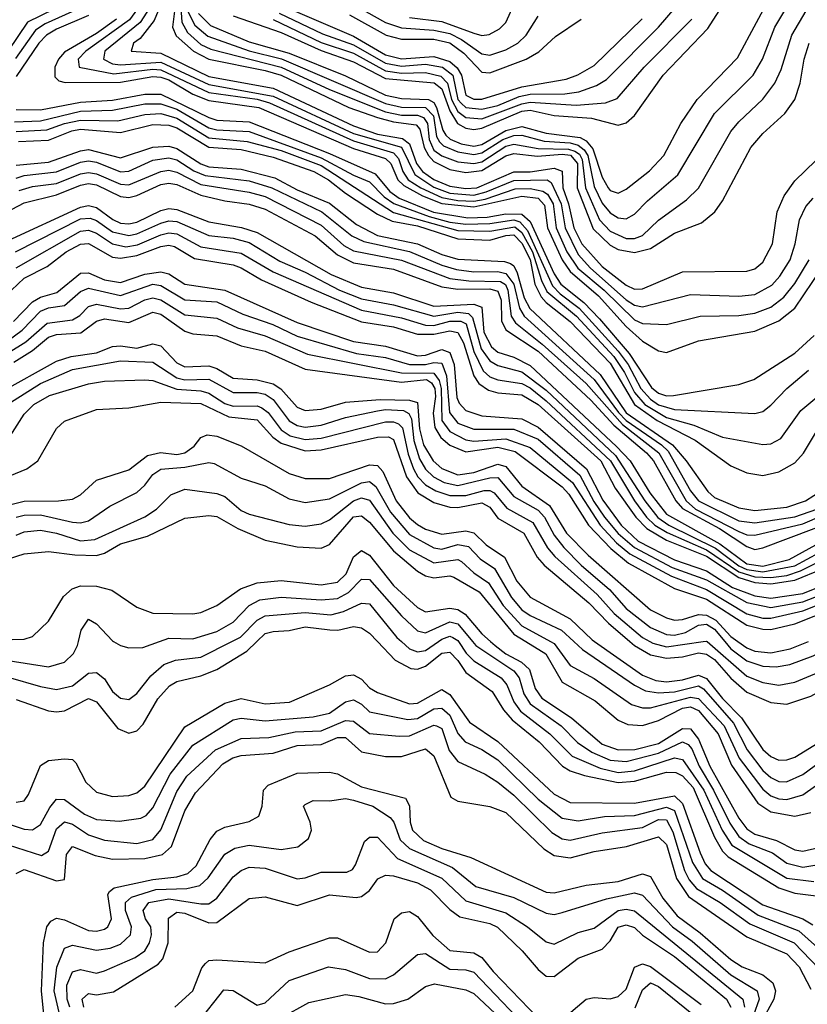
# Model space of a CAD drawing. Header units: inches. Extents: x 501365 to 657855, y 482276 to 547543.
# Tile 600 of 656: x 602758 to 604721, y 509097 to 511548. Entities that reach past the tile are written whole.
import ezdxf

# ---------------------------------------------------------------- set-up
doc = ezdxf.new("R2010")
doc.units = ezdxf.units.IN
doc.header["$MEASUREMENT"] = 0
doc.layers.add('A6500', color=7, linetype='Continuous')
doc.layers.add('A6501', color=7, linetype='Continuous')

msp = doc.modelspace()

# ---------------------------------------------------------------- linework, layer by layer
at = {"layer": 'A6500', "color": 5}
for points, elevation in [([(602730, 509953), (602830, 509937.4), (602870, 509948.9), (602892.6, 509970), (602902.6, 509990), (602904.9, 510000)], 3560), ([(602730, 509911.3), (602810, 509887.8), (602850, 509880.7), (602890, 509889.5), (602930, 509921.4), (602950, 509923.2), (602970, 509907.5), (602990, 509875.3), (603010, 509859.4), (603030, 509855.4), (603050, 509870.7), (603085.6, 509914.4), (603117.4, 509942.6), (603146.4, 509953.6), (603210, 509960.8), (603287.2, 510000)], 3540), ([(602750, 509855.5), (602830, 509827.8), (602850, 509824.8), (602870, 509827.2), (602930, 509857.8), (602950, 509850.1), (603003.2, 509783.2), (603030, 509772.1), (603050, 509778.1), (603066.1, 509793.9), (603102.6, 509857.4), (603131.8, 509890), (603150, 509900.5), (603210, 509914.6), (603249.6, 509930.4), (603324.1, 509975.9), (603349.3, 510000)], 3520), ([(602992.6, 510000), (603010, 509990.2), (603030, 509984.4), (603065, 509985), (603107.2, 510000)], 3560), ([(603649.9, 510000), (603693.8, 509953.8), (603733.1, 509933.1), (603750, 509931.3), (603770, 509939), (603810, 509970.7), (603830, 509973.2), (603850, 509952.9), (603870, 509922.8), (603935.9, 509875.9), (603963.8, 509830), (603985.2, 509805.2), (604052.5, 509750), (604111, 509690), (604130, 509678.3), (604166.2, 509666.2), (604250, 509648.8), (604290, 509652.4), (604370, 509674.5), (604393.7, 509673.7), (604410, 509665.4), (604436.8, 509636.8), (604490, 509513.3), (604510, 509478.1), (604524.1, 509464.1), (604650, 509386.4), (604690, 509373.8), (604770, 509363.3)], 3520), ([(603709.8, 510000), (603730, 509982.2), (603750, 509974.8), (603770, 509977.9), (603801.7, 510000)], 3540), ([(603851.7, 510000), (603871.1, 509971.1), (603890, 509952.1), (603957.8, 509910), (603972.6, 509892.6), (603989.5, 509850), (604006.4, 509826.4), (604079.7, 509770), (604134.7, 509714.7), (604204.5, 509684.5), (604250, 509673.7), (604290, 509678.5), (604390, 509710.7), (604410, 509706), (604463, 509630), (604508.8, 509530), (604533, 509493), (604670, 509410.8), (604737.6, 509402.4)], 3540), ([(603886.6, 510000), (603894.9, 509990), (603990, 509926.8), (604003.1, 509910), (604014.8, 509870), (604030, 509845), (604107.7, 509790), (604148.3, 509748.3), (604184.3, 509724.3), (604230, 509705), (604270, 509701), (604350, 509721.9), (604410, 509750.7), (604423.7, 509743.7), (604433.2, 509733.2), (604451.1, 509690), (604487.5, 509630), (604527.6, 509547.6), (604550, 509514.7), (604576.1, 509496.1), (604634.1, 509474.1), (604670, 509448.5), (604710, 509438.4), (604750, 509445.1)], 3560), ([(603931.6, 510000), (603942.8, 509990), (603969.4, 509969.4), (604008.7, 509948.7), (604028.9, 509930), (604043.1, 509883.1), (604059.3, 509859.3), (604133.6, 509810), (604210, 509744.8), (604250, 509730), (604291.2, 509731.2), (604350, 509746.3), (604410, 509783.7), (604430, 509782.5), (604450, 509756.8), (604477.8, 509690), (604550, 509560.2), (604570, 509533.8), (604590, 509520.7), (604644.3, 509504.3), (604690, 509481.2), (604710, 509478), (604750, 509487.4)], 3580), ([(604019.7, 510000), (604069.3, 509969.3), (604110, 509899), (604192.7, 509852.7), (604250, 509804.6), (604273.6, 509793.6), (604310, 509791), (604350, 509803.4), (604410, 509834.5), (604430, 509837.5), (604450, 509828.5), (604498.6, 509770), (604532.2, 509692.2), (604597.7, 509597.7), (604630, 509575.7), (604690, 509565), (604730, 509574.2)], 3620), ([(604081, 510000), (604090, 509995.1), (604130, 509940.3), (604190, 509908), (604283.1, 509843.1), (604310, 509834.9), (604330, 509835), (604430, 509861.5), (604450, 509858.5), (604513.5, 509790), (604551.4, 509710), (604610, 509632.4), (604630, 509616), (604650, 509608.1), (604670, 509606.5), (604710, 509618.7), (604798.9, 509681.1), (604990, 509777.2), (605110, 509807.6), (605273.4, 509866.6), (605311.2, 509890), (605422.9, 509990), (605427.3, 510000)], 3640), ([(604139, 510000), (604160.4, 509980.4), (604290, 509891), (604317.5, 509877.5), (604350, 509871.9), (604390, 509874.9), (604450, 509889.4), (604462, 509882), (604536.7, 509796.7), (604571.1, 509730), (604610, 509679.2), (604630, 509661.2), (604650, 509651.5), (604669.2, 509650.8), (604710, 509668.6), (604770, 509713.2), (604850, 509750), (604990, 509823.9), (605210, 509875.8), (605250.6, 509890), (605273.2, 509910), (605328.7, 510000)], 3660), ([(604191.1, 510000), (604310, 509915.9), (604343.4, 509903.4), (604370, 509900.1), (604410, 509904.4), (604450, 509916.1), (604470, 509908.3), (604510, 509858.1), (604557.1, 509810), (604610, 509731.4), (604630, 509713.6), (604650, 509704.8), (604670, 509705.1), (604690, 509712.3), (604770, 509761.5)], 3680), ([(604278.7, 510000), (604290.3, 509990), (604330, 509967.1), (604370, 509958.3), (604410, 509961.6), (604450, 509971.5), (604470, 509968.4), (604490, 509955.6), (604530, 509908.8), (604570, 509874.2), (604630, 509847.9), (604670, 509844.3), (604730, 509863.7), (604850, 509931.5), (604930, 509958.5), (604990, 509995.2), (605000.2, 510000)], 3720), ([(604328.2, 510000), (604335.7, 509995.7), (604370, 509986.8), (604461.7, 510000)], 3740), ([(604471.4, 510000), (604570, 509913.8), (604610, 509898.1), (604650, 509891.4), (604690, 509898.7), (604750, 509923.9), (604888.4, 510000)], 3740), ([(604515.3, 510000), (604530, 509982.2), (604570, 509951.7), (604610, 509938.8), (604643, 509937), (604677, 509943), (604735.7, 509964.3), (604801.1, 510000)], 3760), ([(604547.9, 510000), (604570, 509984.2), (604590, 509976.3), (604630, 509972), (604678.3, 509981.7), (604724.3, 510000)], 3780), ([(602750, 509599.7), (602770, 509603.4), (602780.7, 509619.3), (602810, 509691.5), (602830, 509704), (602870, 509708.2), (602890, 509706.1), (602898.2, 509698.2), (602923.4, 509650), (602950, 509625), (602990, 509614.2), (603030, 509616.4), (603050, 509623.4), (603070, 509639.7), (603170, 509787.4), (603270, 509846.8), (603310, 509857.9), (603370, 509845.2), (603430.8, 509849.2), (603530, 509891.9), (603570, 509914.8), (603590, 509917.3), (603610, 509906.5), (603630, 509884.9), (603650, 509873.2), (603730, 509845.1), (603750, 509846.4), (603810, 509880.4), (603816.8, 509876.8), (603830, 509868.1), (603878.9, 509798.9), (603950, 509751.4), (604090, 509620.2), (604130, 509599), (604290, 509598), (604390, 509615.6), (604410, 509596.5), (604453.7, 509473.7), (604466.5, 509446.5), (604480.4, 509430), (604610, 509344.1), (604710, 509309.5), (604734.8, 509294.8)], 3480), ([(602710, 509552.9), (602770, 509532.9), (602790, 509531.1), (602810, 509544.4), (602833.2, 509586.9), (602850, 509607.3), (602870, 509607), (602920.3, 509570), (602950, 509557.2), (603007, 509553), (603060.1, 509559.9), (603073.2, 509566.8), (603090, 509585.6), (603133.1, 509670), (603190, 509741.9), (603290, 509805.3), (603310, 509809.5), (603370, 509802.6), (603490, 509812.3), (603530, 509821.4), (603570, 509850.1), (603590, 509854.7), (603610, 509843.8), (603630, 509824.6), (603725.9, 509805.9), (603750, 509808.2), (603790, 509832.5), (603810, 509834.2), (603830, 509816.6), (603850, 509770.8), (603868.1, 509750), (603910, 509731.3), (603950, 509705.3), (604050, 509607.4), (604110, 509560.4), (604150, 509554), (604215.3, 509564.7), (604290, 509567.3), (604370, 509587.4), (604390, 509579.4), (604435, 509450), (604459.8, 509410), (604510, 509381.3), (604598.9, 509318.9), (604699.5, 509279.5), (604770, 509217.5)], 3460), ([(602730, 509493.5), (602812.7, 509467.3), (602830, 509478), (602850, 509533.7), (602870, 509551.1), (602890, 509545.3), (602930, 509518.4), (602970, 509505.8), (603050, 509497.5), (603090, 509507.3), (603110, 509531.4), (603150, 509626.7), (603175, 509665), (603246.4, 509730), (603310, 509758.8), (603378.9, 509761.1), (603444.5, 509775.5), (603510, 509777.8), (603570, 509803.7), (603590, 509801.6), (603630, 509771.1), (603704.1, 509764.1), (603730, 509765.5), (603790, 509792.1), (603797.4, 509790), (603810, 509783.4), (603828.6, 509728.6), (603850, 509701.5), (603918.5, 509670), (603950, 509649.7), (603990, 509617.2), (604084.7, 509524.7), (604110, 509508.5), (604130, 509505.5), (604210, 509523.6), (604310, 509536.6), (604350, 509557), (604370, 509555.9), (604386, 509526), (604414.6, 509430), (604426.4, 509406.4), (604445, 509385), (604503.8, 509350), (604577.4, 509297.4), (604688.2, 509250), (604750, 509185.6)], 3440), ([(602750, 509422.7), (602770, 509432.2), (602850, 509404.3), (602870, 509407.7), (602875.5, 509470), (602890, 509490.1), (602946.9, 509466.9), (602990, 509458.3), (603070, 509460.2), (603114.7, 509470), (603136.5, 509490), (603170, 509578.9), (603196.5, 509623.5), (603264.6, 509695.5), (603289.7, 509710.3), (603310, 509715.9), (603390, 509722), (603450, 509741.5), (603510, 509743.4), (603550, 509760.8), (603570, 509761.3), (603610, 509725.7), (603670, 509713.4), (603710, 509713.5), (603770, 509732.6), (603790, 509715.5), (603832.7, 509612.7), (603850, 509602.5), (603930, 509589.4), (603970, 509574.1), (604064.2, 509484.2), (604090, 509466.9), (604130, 509461.6), (604190, 509477.5), (604270.1, 509490.1), (604350, 509514.1), (604370, 509494.5), (604395, 509410), (604425.3, 509365.3), (604570, 509264.6), (604670, 509222.3), (604700.6, 509190), (604730, 509134.2)], 3420), ([(602821.9, 509038.1), (602812.9, 509130), (602817.6, 509250), (602826.5, 509290), (602836.4, 509303.6), (602850, 509311.1), (602870, 509306.9), (602930, 509280.7), (602950, 509278.8), (602970, 509283.9), (602978.3, 509290), (602987.5, 509310), (602977.8, 509370), (602982.2, 509377.8), (602993.6, 509386.4), (603090, 509407.3), (603150, 509413.9), (603177.4, 509422.6), (603198.2, 509441.8), (603233.1, 509506.9), (603250, 509527.5), (603270, 509537.6), (603330, 509552.1), (603354.5, 509565.5), (603362.7, 509590), (603366.3, 509630), (603377.6, 509642.4), (603450, 509672.5), (603530, 509674.6), (603550, 509670.3), (603610, 509638), (603719.5, 509610), (603730, 509591.3), (603731.3, 509550), (603736.9, 509530), (603764.6, 509504.6), (603810, 509484.6), (603882.3, 509462.3), (604070, 509375.7), (604090, 509374.5), (604170, 509393.5), (604250, 509402.4), (604310, 509422), (604330, 509414.6), (604360.8, 509360.8), (604396.8, 509316.8), (604454.4, 509274.4), (604530, 509208.1), (604558.5, 509190), (604610.1, 509170), (604635.1, 509150), (604642, 509130), (604637.8, 509110), (604606.5, 509053.5)], 3380), ([(602856.5, 509076.5), (602844.6, 509130), (602850.9, 509189.1), (602870, 509236.5), (602890, 509244), (602950, 509231.2), (602983.7, 509236.3), (603010, 509246.6), (603034.2, 509270), (603037.2, 509290), (603022, 509330), (603021.7, 509350), (603036.7, 509363.3), (603097.6, 509382.4), (603175.2, 509384.8), (603207.7, 509392.3), (603228, 509412), (603269.2, 509470.8), (603294.2, 509485.8), (603330, 509493.1), (603410, 509482.3), (603451.3, 509488.7), (603478.3, 509510), (603485.4, 509530), (603482.3, 509550), (603465.7, 509590), (603470, 509594.6), (603490, 509604.4), (603530, 509603), (603570, 509608.9), (603590, 509605.3), (603638.3, 509590), (603681.9, 509561.9), (603690.7, 509550.7), (603706.7, 509506.7), (603730, 509484.4), (603837.2, 509437.2), (603894.7, 509390), (603990, 509362.4), (604070, 509323.4), (604090, 509320.8), (604110, 509325.1), (604220.4, 509359.6), (604290, 509374.7), (604310, 509368.7), (604384.9, 509290), (604433.8, 509253.8), (604530, 509170.2), (604596.4, 509130), (604600.6, 509110), (604572.5, 509030)], 3360), ([(602883.4, 509090), (602876.5, 509110), (602875.8, 509144.2), (602890, 509177.5), (602910, 509183.4), (602950, 509174.5), (602970, 509179.8), (603046.4, 509213.6), (603070.1, 509229.9), (603081.9, 509250), (603086.5, 509270), (603085.3, 509290), (603072.3, 509310), (603066, 509330), (603080.5, 509350), (603130, 509359.4), (603210, 509346.6), (603230, 509347.2), (603250, 509360.8), (603290, 509414), (603310, 509430.1), (603330, 509438.6), (603370, 509435.7), (603450, 509409.3), (603470, 509411.7), (603510, 509426), (603573.8, 509426.2), (603587.3, 509432.7), (603595.6, 509444.4), (603617.5, 509502.5), (603630, 509512.6), (603646.9, 509513.1), (603650, 509513), (603699.8, 509459.8), (603810, 509411.1), (603870, 509354.3), (603970, 509324.3), (604024.1, 509290), (604070, 509252.5), (604090, 509246.3), (604150, 509275.4), (604190, 509286.7), (604249.6, 509330.4), (604270, 509333.8), (604290, 509329.8), (604559.9, 509110), (604564.2, 509090)], 3340), ([(602918.6, 509090), (602913.9, 509110), (602930, 509123.6), (602950, 509120.7), (602991.9, 509128.1), (603103.1, 509196.9), (603114.8, 509210), (603128.8, 509250), (603129, 509311), (603150, 509326.1), (603170, 509324.1), (603230, 509299.5), (603250, 509300.8), (603330, 509360.3), (603370, 509364.4), (603450, 509342.5), (603530, 509369), (603597.2, 509362.8), (603610, 509364.9), (603630, 509379.9), (603650.9, 509409.1), (603670, 509418.1), (603690, 509416.4), (603750, 509399), (603782.2, 509382.2), (603830, 509332.6), (603855, 509315), (603930, 509297.8), (603949.1, 509289.1), (604010.8, 509230), (604050, 509183.3), (604070, 509166.7), (604090, 509165.9), (604150, 509211.9), (604210, 509234.2), (604230, 509255.1), (604250, 509288.9), (604270, 509294.7), (604290, 509288.2), (604310, 509269.2), (604390, 509215.5), (604519.5, 509110), (604530.2, 509090)], 3320), ([(603144.9, 509090), (603189.5, 509130), (603212.5, 509187.5), (603221.2, 509198.8), (603230, 509205.8), (603250, 509207.8), (603370, 509200.4), (603430, 509227.2), (603530, 509262.4), (603550, 509262.7), (603630, 509226.3), (603650, 509227.7), (603671.1, 509250), (603691.7, 509310), (603710, 509324.6), (603730, 509327.8), (603750, 509315.6), (603787.8, 509267.8), (603830, 509230.8), (603890, 509225), (603910, 509213.6), (603938.3, 509178.3), (604050, 509062.2)], 3280), ([(603201.3, 509050), (603267, 509133), (603290, 509131), (603350, 509094.3), (603370, 509100.1), (603430, 509155.8), (603528.3, 509190), (603570, 509183.8), (603630, 509160.8), (603670, 509159.9), (603690, 509170.1), (603750, 509221), (603770, 509223.2), (603830, 509184.7), (603870, 509182.9), (603890, 509176.5), (604050, 509009.5)], 3260), ([(604110, 509058.8), (604170, 509109.3), (604190, 509113.9), (604230, 509110.4), (604250, 509116.1), (604270, 509134.7), (604290.4, 509189.6), (604310, 509197.6), (604330, 509191), (604456.3, 509096.3)], 3280), ([(603410, 509063.5), (603478.5, 509101.5), (603570, 509120.8), (603603.5, 509116.5), (603670, 509097.6), (603690, 509098.5), (603725.8, 509110), (603770, 509140.8), (603792.2, 509147.8), (603870, 509133.1), (603890, 509123.3), (603970, 509048.9)], 3240), ([(604292, 509088), (604310, 509132.9), (604330, 509150.5), (604350, 509140.8), (604433.5, 509073.5)], 3260)]:
    msp.add_lwpolyline(points, dxfattribs=dict(at, elevation=elevation))
at = {"layer": 'A6501', "color": 5}
for points, elevation in [([(603153.9, 511650), (603139.3, 511530), (603148.4, 511508.4), (603191.9, 511470), (603230, 511450.2), (603370, 511422), (603410, 511409.9), (603578.4, 511330), (603650, 511304.4), (603690, 511293.8), (603746.5, 511286.5), (603755.8, 511275.8), (603766.7, 511230), (603777, 511210), (603790, 511195), (603830, 511175.3), (603870, 511167.6), (603910, 511172.5), (603970, 511209.3), (603990, 511214.8), (604048.6, 511208.6), (604110, 511213.4), (604130.6, 511210.6), (604148.3, 511190), (604147.7, 511130), (604187.5, 511027.5), (604230, 510986.9), (604250, 510976.2), (604290, 510968.7), (604330, 510978.3), (604390, 511016.9), (604457.1, 511042.9), (604490.4, 511070), (604510, 511097.6), (604580.6, 511230), (604610, 511264.7), (604665.2, 511314.8), (604690, 511349.4), (604703.3, 511390), (604713.2, 511450), (604725.3, 511490)], 4320), ([(603176.5, 511570), (603194.9, 511534.9), (603227, 511506.9), (603330, 511470.8), (603410.7, 511450.7), (603670, 511339.8), (603710, 511330.3), (603770, 511329.8), (603789.2, 511309.2), (603797.2, 511257.2), (603804.1, 511244.1), (603814.6, 511234.6), (603850, 511219.7), (603890, 511212.6), (603910, 511216.7), (603962.6, 511250), (603990, 511260), (604010, 511260.5), (604065.7, 511245.7), (604130, 511241.4), (604150, 511235.9), (604164.6, 511224.6), (604173.7, 511210), (604190, 511133.3), (604210, 511091.4), (604230, 511067.4), (604250, 511055.1), (604270, 511052.7), (604290, 511064), (604322.4, 511097.6), (604398.2, 511161.8), (604490, 511314.5), (604586, 511410), (604609.7, 511450.3), (604640.1, 511530), (604690, 511613.5)], 4360), ([(603203.8, 511563.8), (603233.8, 511533.8), (603330, 511492.9), (603430, 511464.8), (603570, 511408.2), (603670, 511360.8), (603710, 511351.9), (603777, 511350), (603790, 511342.4), (603797, 511330), (603812.9, 511272.9), (603820.6, 511260.6), (603830.7, 511250.7), (603858.8, 511238.9), (603890, 511233.3), (603910, 511237.7), (603970, 511272.1), (604010, 511282.4), (604070, 511265.7), (604154.7, 511254.7), (604170, 511246.7), (604186.9, 511226.9), (604210, 511156.2), (604224.9, 511130), (604230, 511123.1), (604250, 511116.1), (604270, 511126.5), (604327.7, 511172.3), (604363.1, 511210), (604406.1, 511290), (604446.2, 511350), (604546.7, 511453.3), (604642, 511630)], 4380), ([(603730, 511553.7), (603810, 511544.1), (603890, 511514.5), (603910, 511509.3), (603928.4, 511511.6), (603954.4, 511525.6), (603970, 511541.5), (604009.9, 511630)], 4560), ([(602876.5, 511590), (602777.5, 511542.5), (602729.4, 511470.6)], 4140), ([(603063.1, 511590), (603032.4, 511547.6), (602922.9, 511470), (602903.9, 511450), (602906.3, 511430), (602993.3, 511413.3), (603090, 511425.1), (603110, 511423.7), (603230, 511367.4), (603350, 511350.2), (603381.1, 511341.1), (603590, 511246.5), (603690, 511217.1), (603702.6, 511202.6), (603712.9, 511170), (603726.5, 511150), (603757.6, 511130), (603810, 511105.8), (603850, 511097.9), (603890, 511096.8), (603918.2, 511101.8), (603992.9, 511127.1), (604030, 511127.7), (604061.6, 511121.6), (604073.6, 511113.6), (604087.5, 511090), (604095.5, 511030), (604121.7, 510970), (604149.5, 510930), (604214.7, 510874.7), (604290, 510800.8), (604310, 510791.9), (604370, 510789.5), (604454, 510810), (604550, 510811.7), (604590, 510817.5), (604630, 510832.9), (604662.3, 510857.7), (604690, 510891.1), (604725.7, 510950)], 4240), ([(603090.2, 511590), (603059, 511541), (602970.3, 511470), (602967, 511450), (602990, 511438.7), (603010, 511435.8), (603110, 511442.7), (603230, 511387.2), (603390, 511358.1), (603590, 511265), (603710, 511230.6), (603742.8, 511162.8), (603790, 511131.2), (603830, 511116.2), (603890, 511111.6), (603920.6, 511119.4), (603990, 511147.8), (604072.6, 511150), (604083, 511143), (604107.3, 511090), (604117.2, 511030), (604150, 510963.9), (604180.4, 510930), (604270, 510851.2), (604290, 510837.8), (604310, 510833.1), (604430, 510863.7), (604550, 510860.2), (604590, 510864.1), (604632.3, 510887.7), (604652.4, 510910), (604677.9, 510950), (604691, 510990), (604701.9, 511050), (604717.2, 511082.8), (604735.7, 511104.3)], 4260), ([(603111.7, 511590), (603093.4, 511546.6), (603058.5, 511501.5), (603042.1, 511490), (603036.1, 511470), (603110, 511464.9), (603230, 511407), (603390, 511377.8), (603590, 511283.7), (603650, 511263.7), (603712.6, 511252.6), (603730, 511239.1), (603747.3, 511190), (603762, 511170), (603790, 511150.2), (603830, 511133.8), (603870, 511127.6), (603897.2, 511130), (603990, 511169.9), (604030, 511169.8), (604090, 511178.3), (604110, 511171.2), (604111.5, 511130), (604125.7, 511090), (604138.9, 511030), (604159, 510990), (604210, 510933.6), (604270, 510887.6), (604290, 510877.5), (604310, 510877.8), (604410, 510920.9), (604570, 510922.2), (604590, 510928), (604610, 510944.3), (604634, 510990), (604645.9, 511070), (604663.4, 511110), (604690, 511147.4), (604742.1, 511197.9)], 4280), ([(603159, 511590), (603162.2, 511542.2), (603176.8, 511516.8), (603210, 511486.6), (603234.7, 511474.7), (603410, 511430.2), (603530, 511374.2), (603670, 511318.8), (603710, 511310.8), (603750, 511310.6), (603764.7, 511304.7), (603774.6, 511290), (603779, 511250), (603790, 511223.8), (603810, 511209.4), (603850, 511194.4), (603890, 511190), (603910, 511194.3), (603970, 511233), (603990, 511238.2), (604050, 511227.9), (604126.2, 511226.2), (604141.3, 511221.3), (604153.3, 511213.3), (604160, 511200), (604167.9, 511130), (604203, 511050), (604230, 511022.1), (604270, 511003.8), (604290, 511003.6), (604310, 511011.2), (604350, 511049.4), (604420.3, 511099.7), (604450, 511128.6), (604530.7, 511270), (604550, 511293.9), (604609.8, 511350.2), (604640.1, 511390), (604655.9, 511424.1), (604682.7, 511510), (604717.7, 511570)], 4340), ([(603404.8, 511564.8), (603513.3, 511513.3), (603590, 511486), (603670, 511440), (603710, 511432.6), (603770, 511437.5), (603811.7, 511430), (603837.7, 511410), (603849.9, 511350), (603859.4, 511339.4), (603870, 511329.8), (603910, 511325.5), (603950, 511334.4), (604003.3, 511356.7), (604030, 511362.7), (604116.4, 511363.6), (604151.4, 511368.6), (604195.8, 511384.2), (604220.6, 511399.4), (604350, 511529.4), (604396.3, 511583.7)], 4460), ([(603410, 511584.7), (603590, 511507.3), (603670, 511460.5), (603710, 511451.2), (603790, 511456.8), (603830, 511444.2), (603848.7, 511428.7), (603859.2, 511410), (603870, 511360.8), (603890, 511350.5), (603910, 511350.2), (604010, 511381.1), (604119.7, 511400.3), (604149.1, 511410.9), (604190, 511434.4), (604309.8, 511550.2)], 4480), ([(602904.7, 511575.3), (602821.8, 511538.2), (602797.8, 511522.2), (602748.1, 511451.9)], 4160), ([(602930, 511558.5), (602850, 511525), (602825, 511510), (602806.1, 511490), (602750, 511407)], 4180), ([(603290, 511558), (603410, 511516.7), (603510, 511471.3), (603590, 511443.8), (603670, 511401.8), (603791.5, 511391.5), (603810, 511375.9), (603830, 511321.2), (603849.5, 511289.5), (603870, 511277.9), (603890, 511274.9), (603910, 511278.4), (604010, 511320.8), (604030, 511323.4), (604090, 511309.6), (604183.4, 511303.4), (604250, 511285.3), (604270, 511291.7), (604290.2, 511309.8), (604361.6, 511410), (604473.5, 511526.5), (604501.1, 511570)], 4420), ([(603580.6, 511560.6), (603671.2, 511510), (603710, 511499.5), (603790, 511499.5), (603830, 511490.4), (603865.3, 511465.3), (603910, 511417.4), (603930, 511415.9), (604020.7, 511450), (604052.1, 511467.9), (604093.7, 511506.3), (604157.1, 511550)], 4520), ([(603600.1, 511580.1), (603670, 511541.1), (603710, 511527.9), (603790, 511522.2), (603830, 511513.9), (603859.2, 511499.2), (603910, 511462.9), (603930, 511460.2), (603970, 511473.1), (603999.9, 511490), (604020.3, 511510), (604050, 511557.2)], 4540), ([(602999.7, 511550), (602950, 511514.1), (602870, 511467.4), (602855.4, 511450), (602846.3, 511430), (602845.7, 511405.7), (602856.1, 511396), (602871.7, 511391.7), (603010, 511392.8), (603090, 511406.5), (603110, 511405.1), (603130, 511398.4), (603190, 511363), (603230, 511347.5), (603354.2, 511330), (603590, 511227.5), (603670, 511203), (603683.6, 511190), (603700.9, 511150), (603715.4, 511135.4), (603762, 511110), (603810.7, 511090.7), (603890, 511082.5), (604010, 511109), (604050, 511104.3), (604066.5, 511086.5), (604074, 511030), (604110, 510950.4), (604130, 510921.1), (604201, 510861), (604270, 510784.4), (604310, 510747.8), (604350, 510723.5), (604370, 510719.9), (604450, 510748.4), (604590, 510772.6), (604650, 510798.2), (604690, 510830.1), (604756.8, 510930)], 4220), ([(603390, 511548.9), (603510, 511491.7), (603590, 511464.9), (603670, 511421), (603710, 511414.9), (603770, 511417), (603808, 511408), (603824.1, 511390), (603834.5, 511350), (603850, 511319.4), (603870, 511304.7), (603910, 511301.3), (604010, 511339.2), (604030, 511342.8), (604144.8, 511335.2), (604218.5, 511341.5), (604247.5, 511352.5), (604314.5, 511430), (604432.9, 511550)], 4440), ([(602750, 511324.7), (602810, 511323.6), (602910, 511343.1), (602990, 511348.3), (603070, 511362.7), (603110, 511362.7), (603230, 511304.6), (603250, 511298.4), (603330, 511294.3), (603530, 511215.3), (603644.3, 511164.3), (603680.6, 511120.6), (603703.6, 511103.6), (603789.2, 511069.2), (603874.7, 511054.7), (603923.3, 511056.7), (603970, 511065.1), (604010, 511064.2), (604030, 511046.2), (604090, 510915.5), (604106.9, 510890), (604164.3, 510844.3), (604203.1, 510803.1), (604277.2, 510717.2), (604332.5, 510632.5), (604350, 510618.8), (604370, 510612), (604387.7, 510612.3), (604550, 510640.4), (604587.9, 510652.1), (604690, 510718.1), (604738.4, 510761.6)], 4180), ([(602745.6, 511294.4), (602810, 511296.7), (602910, 511320.2), (602990, 511323.4), (603070, 511338.9), (603110, 511339.2), (603150, 511325.4), (603230, 511278.8), (603250, 511273.9), (603330, 511269.8), (603510, 511204.7), (603590, 511160.8), (603630, 511144.2), (603667, 511107), (603690.5, 511090.5), (603778.4, 511058.4), (603830, 511044.3), (603870, 511039), (603930, 511040.7), (603990, 511049.8), (604004.9, 511044.9), (604023.7, 511023.7), (604085.9, 510885.9), (604105.5, 510865.5), (604152.7, 510830), (604250, 510723.3), (604274.4, 510690), (604305.9, 510630), (604330, 510603.2), (604350, 510589.1), (604390, 510578.1), (604590, 510567.5), (604610, 510572.8), (604630, 510588.4), (604669.9, 510630), (604724.3, 510675.7)], 4160), ([(602750, 511270), (602826, 511274), (602870, 511290), (602910, 511298.4), (603003.1, 511296.9), (603070, 511312.4), (603110, 511314.6), (603150, 511303.2), (603230, 511254.1), (603324.9, 511244.9), (603410, 511222.7), (603510, 511184.9), (603690, 511068.5), (603850, 511023.2), (603930, 511021.7), (603992.2, 511032.2), (604010, 511018.3), (604036.5, 510970), (604058.9, 510898.9), (604071.9, 510871.9), (604145.6, 510810), (604238.8, 510710), (604265.7, 510670), (604290, 510619.9), (604315.8, 510590), (604370, 510558), (604438.4, 510538.4), (604510, 510508.5), (604610, 510490.5), (604630, 510492.6), (604654.6, 510505.4), (604704.8, 510575.2), (604759.4, 510620.6)], 4140), ([(602755.3, 511244.7), (602830, 511248), (602888.4, 511271.6), (602910, 511275.8), (603010, 511267.1), (603090, 511287.4), (603130, 511285.9), (603150, 511279.1), (603230, 511231.3), (603310, 511224.7), (603390, 511206.1), (603491.3, 511170), (603527.9, 511150), (603570, 511116.6), (603650, 511064.1), (603686.8, 511046.8), (603750, 511034.7), (603850, 511002.4), (603930, 510999.3), (603970, 511011.4), (603990, 511012.4), (604010, 510991.8), (604030, 510951.1), (604042.1, 510890), (604058, 510858), (604070, 510843.8), (604130, 510796.7), (604230, 510693.2), (604290.6, 510590), (604346.9, 510550), (604441.3, 510501.3), (604530, 510437.6), (604570, 510420.4), (604610, 510413.4), (604650, 510422.4), (604690, 510444.8), (604711.2, 510468.8), (604748.7, 510531.3)], 4120), ([(602750, 511186.2), (602830, 511193.5), (602910, 511222.2), (602930, 511225), (603010, 511204.3), (603090, 511231), (603130, 511233.2), (603150, 511227.8), (603209.8, 511189.8), (603230, 511182), (603310, 511176.4), (603394.6, 511154.6), (603450, 511124.6), (603530, 511091.5), (603598, 511038), (603650, 511011.3), (603750, 510990.4), (603810, 510963.7), (603850, 510951.9), (603966.4, 510946.4), (603981.5, 510941.5), (603990, 510935.1), (603997.9, 510917.9), (604015.5, 510855.5), (604029.3, 510829.3), (604205, 510665), (604269.3, 510569.3), (604385.3, 510490), (604419.4, 510450), (604473.5, 510373.5), (604490, 510358.7), (604550, 510333), (604590, 510326.2), (604670, 510334.6), (604716.2, 510350), (604778.6, 510390)], 4080), ([(602750, 511153.8), (602770, 511160), (602850, 511169.4), (602910, 511193.6), (602930, 511196.7), (602950, 511193.5), (603010, 511169.9), (603030, 511170.8), (603090, 511198.5), (603130, 511204.7), (603150, 511199.4), (603192.4, 511172.4), (603220.4, 511160.4), (603330, 511146.7), (603387.1, 511130), (603511.5, 511070), (603585.8, 511010), (603615.7, 510995.7), (603730, 510970.8), (603810, 510936.9), (603846.5, 510926.5), (603890, 510920.7), (603950, 510921.4), (603970, 510916.6), (603989.5, 510890), (604003.7, 510830), (604015.8, 510810), (604190, 510652.7), (604250.3, 510570.3), (604270, 510550.4), (604357.5, 510490), (604374, 510474), (604430, 510375.3), (604450, 510350.5), (604550, 510300.9), (604590, 510295.4), (604690, 510310.3), (604744.9, 510330)], 4060), ([(602757.2, 511122.8), (602790, 511133.1), (602850, 511140.5), (602910, 511164.5), (602930, 511167.8), (602950, 511164.6), (603010, 511138.6), (603030, 511137.4), (603110, 511170.2), (603130, 511173.3), (603150, 511168.9), (603210, 511137.7), (603330, 511118.5), (603370, 511108), (603510, 511036.6), (603566.2, 510986.2), (603590, 510972.7), (603709.8, 510949.8), (603830, 510904.3), (603877.9, 510897.9), (603956.6, 510896.6), (603969, 510889), (603975.1, 510875.1), (603983.2, 510810), (603993.7, 510793.7), (604060.5, 510740.5), (604170, 510642.5), (604260.1, 510540.1), (604351.2, 510470), (604418.7, 510350), (604442.6, 510330), (604550, 510274.1), (604570, 510266), (604590, 510264.6), (604710, 510293.3), (604842.9, 510350)], 4040), ([(602710, 511060.9), (602770, 511092.7), (602850, 511111.9), (602910, 511136.6), (602930, 511140.2), (602950, 511137.4), (603010, 511108.1), (603030, 511105.5), (603050, 511110.2), (603110, 511137.6), (603130, 511141.4), (603150, 511137.7), (603210, 511111.2), (603270, 511096.9), (603330, 511089.1), (603370, 511076.2), (603495.1, 511010), (603550, 510962.9), (603590, 510943.2), (603690, 510927.2), (603810, 510882.8), (603850, 510877.5), (603930, 510877.8), (603950, 510872.7), (603958.2, 510850), (603958.6, 510798.6), (603970, 510776), (604050, 510723), (604181.3, 510601.3), (604238.6, 510538.6), (604320.5, 510470), (604337.5, 510450), (604393.2, 510350), (604410, 510331.6), (604501.8, 510281.8), (604570, 510236.3), (604590, 510229.4), (604610, 510233.3), (604865.8, 510330)], 4020), ([(602730, 510998.6), (602910, 511081.4), (602930, 511085.3), (602950, 511080.6), (602990.6, 511050.6), (603010, 511041.8), (603030, 511040), (603050, 511044.4), (603110, 511073.2), (603130, 511078.1), (603150, 511076), (603230, 511044.9), (603310.9, 511030.9), (603350, 511018.5), (603534.2, 510914.2), (603610, 510882.2), (603690, 510868.3), (603790, 510834.9), (603890, 510840.2), (603910, 510832.5), (603915.1, 510770), (603933.8, 510733.8), (603950, 510720.8), (603990, 510708.1), (604030, 510686.9), (604245.7, 510485.7), (604279.9, 510450), (604328.6, 510370), (604370, 510317), (604502.9, 510242.9), (604570, 510193.6), (604610, 510187.8), (604675.7, 510204.3), (604758.4, 510250)], 3980), ([(602748.1, 510970), (602910, 511052.2), (602934, 511054), (602950, 511048.4), (602990, 511020.5), (603030, 511010.9), (603050, 511015), (603110, 511042), (603130, 511047.1), (603150, 511045.8), (603230, 511011.1), (603290, 511004.3), (603330, 510993.9), (603406.7, 510946.7), (603470, 510919.8), (603555, 510875), (603610, 510853.7), (603690, 510838), (603790, 510810.1), (603850, 510820.2), (603876.8, 510816.8), (603887.1, 510807.1), (603908.7, 510728.7), (603930, 510699.1), (603950, 510687.2), (604010, 510671.6), (604070, 510625.6), (604243, 510463), (604316.1, 510350), (604348.8, 510308.8), (604375.8, 510290), (604492.1, 510232.1), (604550, 510188.2), (604570, 510179.2), (604610, 510173.3), (604690, 510188.3), (604781.9, 510238.1)], 3960), ([(602750, 510930.7), (602910, 511021.6), (602930, 511023.9), (602950, 511016.4), (602990, 510990), (603022.9, 510982.9), (603052.2, 510987.8), (603110, 511012.8), (603130, 511017.6), (603150, 511015.5), (603210, 510982.7), (603310, 510967.3), (603390, 510920.3), (603610, 510824.8), (603710, 510805.6), (603770, 510788.1), (603790, 510786.6), (603830, 510797.4), (603857.7, 510797.7), (603870.7, 510790.7), (603890, 510722.2), (603913.7, 510673.7), (603930, 510659.3), (603950, 510651.3), (604010, 510642.6), (604030, 510631.9), (604070, 510599), (604230.2, 510450.2), (604290.4, 510350), (604320, 510310), (604340.9, 510290), (604371.7, 510271.7), (604470, 510228.2), (604550, 510173.6), (604590, 510160.9), (604630, 510159.6), (604670, 510164.3), (604704.1, 510175.9), (604933.7, 510290)], 3940), ([(602690, 510829.7), (602770, 510904.8), (602826.6, 510933.4), (602874.4, 510970), (602910, 510989.2), (602930, 510990.7), (602990, 510957.3), (603010, 510954.3), (603050, 510961.6), (603110, 510983.4), (603130, 510987.1), (603143.8, 510983.8), (603194.1, 510954.1), (603290, 510938), (603310, 510930.4), (603360.8, 510900.8), (603485, 510845), (603610, 510796.3), (603690, 510783.4), (603750, 510765.4), (603790, 510765.2), (603830, 510773.4), (603849.8, 510769.8), (603863.9, 510743.9), (603890, 510661.4), (603902.5, 510642.5), (603926.3, 510626.3), (603950, 510619.2), (604010, 510614.1), (604050, 510589.9), (604206.7, 510450), (604242.3, 510382.3), (604293.6, 510310), (604321.3, 510281.3), (604370, 510252.7), (604470, 510212.5), (604550, 510159.5), (604590, 510147.2), (604630, 510143.9), (604690, 510152.6), (604759.2, 510180.8)], 3920), ([(602743.4, 510796.6), (602790, 510846), (602810, 510857.4), (602850.9, 510869.1), (602910, 510917.2), (602930, 510918.4), (602970, 510900.4), (603010, 510893.9), (603070, 510914.5), (603110, 510920.9), (603130, 510915.2), (603170, 510889.6), (603270, 510874.6), (603450, 510794.1), (603590, 510747), (603670, 510735.6), (603750, 510711.5), (603770, 510713.3), (603810, 510727.1), (603830, 510719.8), (603841, 510690), (603847.3, 510607.3), (603853.3, 510593.3), (603870, 510575.2), (603910, 510561.6), (604010, 510554.3), (604050, 510533.5), (604171, 510430), (604211.6, 510351.6), (604257.3, 510290), (604299.9, 510250), (604390, 510203.4), (604470, 510176.2), (604534.8, 510134.8), (604590, 510113.5), (604630, 510107.6), (604710, 510120), (604810, 510160.6)], 3880), ([(602730, 510749.9), (602764.5, 510775.5), (602810, 510822.8), (602830, 510830.5), (602870, 510836.3), (602910, 510871.6), (602930, 510879.8), (603010, 510861.7), (603089.8, 510889.8), (603110, 510886.9), (603170, 510850.8), (603250, 510845.8), (603314.8, 510814.8), (603389.1, 510789.1), (603450, 510760), (603597.6, 510717.6), (603670, 510707.6), (603730, 510689.9), (603770, 510690.1), (603790, 510695.1), (603810, 510692.8), (603821.7, 510661.7), (603829.5, 510570), (603850, 510543.9), (603890, 510528.5), (603990, 510528.6), (604050, 510503.5), (604154, 510414), (604189, 510349), (604215.8, 510310), (604249.3, 510269.3), (604290, 510234), (604384.4, 510184.4), (604470, 510153.6), (604570, 510097.4), (604630, 510084.7), (604710, 510098.7), (604810, 510138.1)], 3860), ([(602730, 510718.5), (602774, 510746), (602827.1, 510792.9), (602890, 510801.1), (602908, 510812), (602930, 510834.2), (602950, 510840.4), (603010, 510828.6), (603030, 510830), (603070, 510850.9), (603090, 510856.2), (603110, 510850.4), (603170, 510813.1), (603250, 510805.2), (603301.3, 510781.3), (603370, 510761), (603475.8, 510715.8), (603710, 510669.4), (603790, 510668.5), (603803.5, 510650), (603808.3, 510630), (603809.9, 510550), (603830, 510523.2), (603870, 510501.9), (603890, 510499.1), (603970, 510504.7), (604030, 510483.4), (604136.2, 510396.2), (604204.8, 510290), (604245.6, 510245.6), (604278.4, 510218.4), (604382.5, 510162.5), (604470, 510129.3), (604570, 510069.3), (604610, 510058.6), (604630, 510058.2), (604710, 510076.1), (604810, 510116.1)], 3840), ([(602744, 510696), (602790, 510725), (602830, 510757.5), (602850, 510764.8), (602911.1, 510768.9), (602950, 510797.3), (602970, 510803.9), (603030, 510794.2), (603090, 510820.3), (603110, 510815.3), (603170, 510773), (603190, 510766.3), (603250, 510761.4), (603310, 510736.1), (603370, 510722.6), (603470, 510678.5), (603710, 510645.9), (603772.1, 510652.1), (603784.3, 510644.3), (603793.1, 510630), (603794.6, 510610), (603788.3, 510568.3), (603792.9, 510532.9), (603807.8, 510507.8), (603830, 510488.8), (603870, 510472.1), (603950, 510484), (603993.4, 510473.4), (604110, 510385.6), (604126.9, 510366.9), (604175.8, 510290), (604231.5, 510231.5), (604275.3, 510195.3), (604390, 510132), (604470, 510105.5), (604570, 510040.5), (604610, 510030.5), (604630, 510030.2), (604690, 510044), (604790, 510084.3)], 3820), ([(602710, 510619.7), (602850, 510698.5), (602886.8, 510710), (602950, 510718.9), (602990, 510734.7), (603010, 510736.4), (603050, 510730.5), (603090, 510741.1), (603110, 510736.3), (603150, 510693.6), (603170, 510683.7), (603230, 510686.8), (603250, 510680.2), (603290, 510655.9), (603350, 510652), (603390, 510641.3), (603408.9, 510628.9), (603450, 510583.7), (603470, 510574.9), (603510, 510578.2), (603570, 510595.8), (603657, 510603), (603730, 510600.9), (603750, 510595.6), (603754.8, 510530), (603764.7, 510490), (603788.5, 510450), (603810, 510430.8), (603850, 510415.3), (603890, 510420.6), (603950, 510441.7), (603970, 510435.7), (604010, 510387.1), (604078.8, 510338.8), (604121.1, 510270), (604174.9, 510214.9), (604330, 510079.3), (604370, 510058.7), (604390, 510053.5), (604410, 510054.6), (604450, 510067), (604470, 510065.3), (604493.4, 510053.4), (604530, 510012.8), (604547.9, 510000)], 3780), ([(602729.3, 510590.7), (602810, 510642.5), (602890, 510677), (603010, 510699.1), (603090, 510696), (603150, 510656.5), (603170, 510651.4), (603230, 510653.6), (603290, 510619.7), (603350, 510620.2), (603370, 510615.9), (603390, 510602.5), (603430, 510549.6), (603450, 510538.2), (603470, 510534), (603510, 510538.4), (603570, 510558), (603650, 510574.6), (603670, 510577.8), (603714.9, 510574.9), (603728.1, 510568.1), (603734.5, 510554.5), (603740.5, 510500.5), (603755, 510455), (603769.4, 510429.4), (603789.6, 510410), (603815.8, 510395.8), (603850, 510388.4), (603930, 510408), (603950, 510408.1), (603990, 510361.3), (604050, 510327.1), (604065.9, 510310), (604090, 510265), (604114.3, 510234.3), (604157.5, 510190), (604227.8, 510130), (604270, 510082.5), (604330, 510035.3), (604370, 510017.5), (604390, 510016.3), (604417.2, 510022.8), (604450, 510040.9), (604470, 510043.2), (604490, 510030.5), (604515.3, 510000)], 3760), ([(602695.2, 510450), (602770, 510566.1), (602793.7, 510590), (602833, 510613), (602930, 510641.6), (602970, 510648.7), (603070, 510651.8), (603090, 510650), (603150, 510628.5), (603210, 510624.5), (603230, 510618.4), (603270, 510592.4), (603290, 510585.9), (603350, 510586.8), (603361.8, 510581.8), (603377.4, 510570), (603410, 510527.1), (603432.4, 510512.4), (603470, 510502.8), (603510, 510506.2), (603670, 510546.7), (603690, 510547.4), (603702.3, 510542.3), (603711.9, 510531.9), (603726.7, 510466.7), (603740, 510430), (603750.4, 510410.4), (603769.8, 510389.8), (603795.2, 510375.2), (603830, 510363.8), (603870, 510363.7), (603915.8, 510375.8), (603930, 510375.8), (603940.3, 510370), (603972.5, 510332.5), (604036.7, 510296.7), (604073.7, 510233.7), (604092.1, 510212.1), (604197, 510117), (604239.9, 510070), (604310.6, 510010), (604328.2, 510000)], 3740), ([(602701, 510399), (602776.5, 510430), (602803.7, 510450), (602849.9, 510530.1), (602870, 510548.5), (602950, 510578), (603030, 510581.9), (603110, 510595.9), (603210, 510592.8), (603279.6, 510559.6), (603350, 510552.1), (603389.2, 510509.2), (603410, 510493.6), (603470, 510475), (603510, 510477.3), (603650, 510509), (603677.5, 510510), (603690, 510503.1), (603722.4, 510410), (603750.1, 510370.1), (603790, 510346.1), (603830, 510334.8), (603850, 510333.5), (603910, 510345.4), (603930, 510334.8), (603950, 510307.1), (604014.3, 510270), (604047.7, 510210), (604065, 510190), (604176.6, 510096.6), (604225.7, 510045.7), (604278.7, 510000)], 3720), ([(602730, 510339.9), (602770, 510349.9), (602855.3, 510350), (602890, 510354.5), (602910, 510365.4), (602950, 510401.8), (603030, 510427.5), (603077, 510463), (603109.6, 510470.4), (603150, 510466.1), (603170, 510469.9), (603193.2, 510486.8), (603210, 510508.2), (603225.7, 510514.3), (603250, 510511.1), (603310, 510487.2), (603430, 510418), (603470, 510406.2), (603530, 510405.9), (603630, 510439.6), (603650, 510438.5), (603663.7, 510423.7), (603696.6, 510350), (603730, 510308.1), (603750, 510291.1), (603770, 510279.8), (603810, 510267.4), (603870, 510275.8), (603890, 510270.5), (603920.9, 510240.9), (603966.6, 510210), (603997.1, 510150), (604030, 510110.3), (604130, 510056.7), (604184.6, 510004.6), (604191.1, 510000)], 3680), ([(602750, 510309.4), (602770, 510314.9), (602810, 510315.8), (602890, 510297.4), (602910, 510295.2), (602930, 510300.4), (602983.1, 510336.9), (603050, 510371.4), (603070.6, 510389.4), (603090, 510416), (603110.5, 510429.5), (603170, 510434), (603230, 510445.5), (603243.2, 510443.2), (603310, 510406.8), (603370, 510387.7), (603430, 510355.4), (603470, 510346.6), (603530, 510355), (603610, 510395.4), (603630, 510398.7), (603646.1, 510386.1), (603682.5, 510322.5), (603730, 510266.2), (603790, 510233.3), (603810, 510230), (603850, 510241.4), (603876.7, 510236.7), (603905.9, 510205.9), (603941.6, 510181.6), (603983.8, 510110), (604010, 510078.6), (604030, 510064.5), (604108.2, 510028.2), (604139, 510000)], 3660), ([(602750, 510264.5), (602770, 510272.9), (602810, 510277.7), (602850, 510270.2), (602910, 510250.5), (602946.1, 510253.9), (603070, 510310.8), (603099.5, 510330), (603135, 510365), (603170, 510379.5), (603250, 510368.5), (603270, 510360.8), (603310, 510326.7), (603330, 510317.3), (603430, 510291.8), (603470, 510287.1), (603510, 510292.8), (603530, 510303.2), (603590, 510350.5), (603610, 510358), (603630, 510351.6), (603687.8, 510270), (603730, 510228.4), (603790, 510195.6), (603850, 510204.4), (603859.3, 510199.3), (603890, 510170.7), (603926.4, 510146.4), (603962.8, 510090), (604010, 510038.8), (604081, 510000)], 3640), ([(602710, 510199.4), (602770, 510218.1), (602830, 510224.5), (602895.8, 510215.7), (602950, 510214.6), (602970, 510220.3), (603010, 510242.9), (603077.3, 510262.7), (603170, 510307.4), (603230, 510314.2), (603250, 510311.7), (603301.7, 510281.7), (603370, 510252.2), (603450, 510235.6), (603510, 510232.7), (603530, 510241.8), (603590, 510310.5), (603610, 510312.9), (603630, 510297.6), (603690, 510225.7), (603750, 510175), (603770, 510163.4), (603790, 510158.3), (603830, 510163.8), (603840.4, 510160.4), (603903.6, 510123.6), (603990, 510018.4), (604019.7, 510000)], 3620), ([(602710, 510004), (602770, 510005.9), (602790, 510012.4), (602830, 510051.1), (602867.5, 510112.5), (602889, 510131), (602910, 510138.7), (602950, 510137.7), (602988.1, 510128.1), (603050, 510086), (603090, 510070.5), (603190, 510068.9), (603210, 510072.7), (603249.8, 510090), (603309, 510131), (603350, 510146.3), (603410, 510152.3), (603510, 510141.1), (603550, 510147.7), (603571.7, 510168.3), (603590, 510211.1), (603610, 510226.8), (603630, 510214.7), (603690, 510139.2), (603750, 510084.5), (603770, 510073.8), (603830, 510083.4), (603850, 510079.6), (603868.4, 510068.4), (603910, 510019.4), (603931.6, 510000)], 3580), ([(603107.2, 510000), (603130, 510008.1), (603190, 510006.7), (603250, 510025.3), (603290, 510048.1), (603330, 510089.8), (603356.6, 510103.5), (603410, 510110.5), (603510, 510103.5), (603550, 510106.9), (603578, 510122), (603610, 510155.1), (603630, 510154.9), (603710, 510064), (603750, 510026.9), (603770, 510022.1), (603830, 510049.5), (603850, 510044.1), (603886.6, 510000)], 3560), ([(603287.2, 510000), (603309, 510011), (603350, 510053.6), (603370, 510063.7), (603470, 510072.3), (603533.5, 510066.5), (603565.2, 510074.8), (603610, 510095.6), (603630, 510094), (603698.5, 510010), (603709.8, 510000)], 3540), ([(602904.9, 510000), (602911.3, 510028.7), (602930, 510056), (602950, 510044), (602990, 510001.5), (602992.6, 510000)], 3560), ([(603349.3, 510000), (603370, 510019.7), (603390, 510024.9), (603430, 510027.8), (603470, 510036.9), (603531.2, 510028.8), (603551.3, 510028.7), (603590, 510037.5), (603610, 510034.4), (603630, 510020.9), (603649.9, 510000)], 3520), ([(603801.7, 510000), (603810, 510005.8), (603830, 510013.2), (603837.4, 510010), (603850, 510002.6), (603851.7, 510000)], 3540), ([(604461.7, 510000), (604470, 510001.2), (604471.4, 510000)], 3740)]:
    msp.add_lwpolyline(points, dxfattribs=dict(at, elevation=elevation))

doc.saveas('drawing.dxf')
